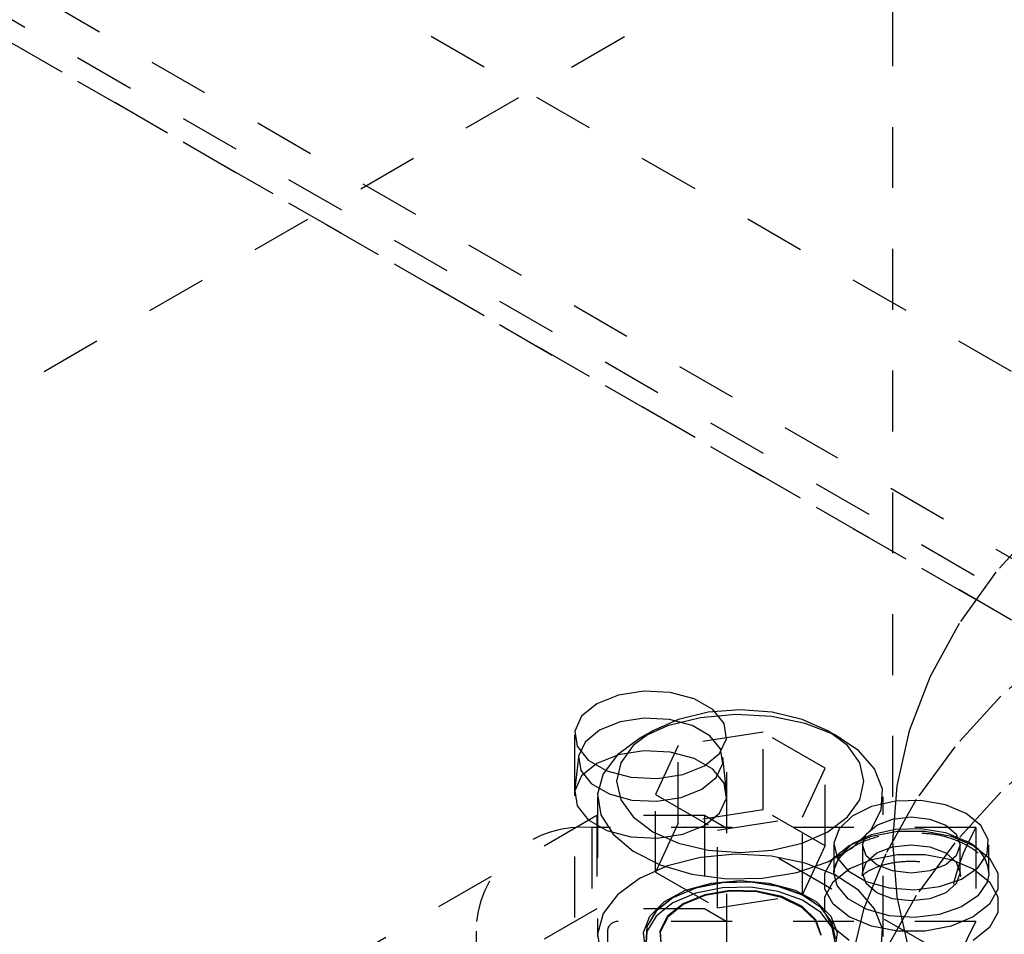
# Model space of a CAD drawing. Header units: inches. Extents: x 1907 to 2452, y -210 to -54.
# Tile 401 of 656: x 1994.55 to 1996.16, y -188.21 to -186.71. Entities that reach past the tile are written whole.
import ezdxf

# ---------------------------------------------------------------- set-up
doc = ezdxf.new("R2010")
doc.units = ezdxf.units.IN
doc.header["$LTSCALE"] = 0.5
doc.header["$MEASUREMENT"] = 0
doc.linetypes.add('HIDDEN', pattern=[0.225, 0.15, -0.075])
doc.layers.add('SID-M-H', color=4, linetype='HIDDEN')

msp = doc.modelspace()

# ---------------------------------------------------------------- linework, layer by layer
at = {"layer": 'SID-M-H'}
for p, q in [((2007.77863, -193.98848), (1992.04551, -184.90594)), ((2015.11487, -198.53046), (1991.78034, -185.05973)), ((1992.04203, -185.27355), (2007.07501, -193.95191)), ((1992.04203, -185.31213), (2007.07501, -193.99048)), ((2007.77863, -194.39675), (1992.04551, -185.31421)), ((1995.97825, -185.68757), (1995.97825, -188.06084)), ((1994.0657, -187.58883), (1995.83347, -186.56832)), ((1996.22108, -187.53767), (1996.14807, -187.61864)), ((1996.14807, -187.61864), (1996.08756, -187.70297)), ((1996.08756, -187.70297), (1996.04001, -187.79003)), ((1996.24392, -187.74309), (1996.15607, -187.82218)), ((1996.04001, -187.79003), (1996.00579, -187.87915)), ((1995.52821, -187.82043), (1995.49265, -187.8348)), ((1995.57015, -187.81394), (1995.52821, -187.82043)), ((1995.61339, -187.81612), (1995.57015, -187.81394)), ((1995.65274, -187.82671), (1995.61339, -187.81612)), ((1995.68344, -187.84444), (1995.65274, -187.82671)), ((1996.15607, -187.82218), (1996.08031, -187.90534)), ((1995.49265, -187.8348), (1995.46775, -187.85533)), ((1995.72825, -187.84478), (1995.67568, -187.84877)), ((1995.70178, -187.86715), (1995.68344, -187.84444)), ((1995.78082, -187.84877), (1995.72825, -187.84478)), ((1995.46775, -187.85533), (1995.45652, -187.87954)), ((1995.57068, -187.85829), (1995.5308, -187.86446)), ((1995.61181, -187.86037), (1995.57068, -187.85829)), ((1995.62669, -187.86049), (1995.58462, -187.87912)), ((1995.66286, -187.85763), (1995.60894, -187.8711)), ((1995.64923, -187.87044), (1995.61181, -187.86037)), ((1995.67568, -187.84877), (1995.62669, -187.86049)), ((1995.72089, -187.85232), (1995.66286, -187.85763)), ((1995.77938, -187.85551), (1995.72089, -187.85232)), ((1995.83465, -187.867), (1995.77938, -187.85551)), ((1995.82981, -187.86049), (1995.78082, -187.84877)), ((1995.87188, -187.87912), (1995.82981, -187.86049)), ((1995.5308, -187.86446), (1995.49698, -187.87813)), ((1995.60894, -187.8711), (1995.56252, -187.89188)), ((1995.67842, -187.88729), (1995.64923, -187.87044)), ((1995.70557, -187.89211), (1995.70178, -187.86715)), ((1995.88324, -187.88607), (1995.83465, -187.867)), ((1995.45604, -187.88583), (1995.45604, -188.4472)), ((1995.45652, -187.87954), (1995.4603, -187.9045)), ((1995.49698, -187.87813), (1995.4733, -187.89765)), ((1995.56252, -187.89188), (1995.52651, -187.91868)), ((1995.58462, -187.87912), (1995.55234, -187.90341)), ((1995.5846, -187.87914), (1995.56249, -187.8919)), ((1995.76561, -187.88156), (1995.62619, -187.90312)), ((1995.69587, -187.90889), (1995.67842, -187.88729)), ((1995.69433, -187.91632), (1995.70557, -187.89211)), ((1995.70604, -188.4472), (1995.70604, -187.88583)), ((1995.86767, -187.94047), (1995.76561, -187.88156)), ((1995.76561, -188.00914), (1995.76561, -187.88156)), ((1995.90416, -187.90341), (1995.87188, -187.87912)), ((1995.89401, -187.8919), (1995.8719, -187.87914)), ((1995.9221, -187.91151), (1995.88324, -187.88607)), ((1996.00579, -187.87915), (1995.98515, -187.96965)), ((1995.4603, -187.9045), (1995.47865, -187.92722)), ((1995.4733, -187.89765), (1995.46262, -187.92067)), ((1995.55234, -187.90341), (1995.53205, -187.93169)), ((1995.62619, -187.90312), (1995.58883, -187.98361)), ((1995.62619, -188.03071), (1995.62619, -187.90312)), ((1995.69946, -187.93263), (1995.69587, -187.90889)), ((1995.92445, -187.93169), (1995.90416, -187.90341)), ((1996.08031, -187.90534), (1996.01722, -187.99194)), ((1996.24392, -187.90068), (1996.15607, -187.97977)), ((1995.46239, -187.92241), (1995.45628, -187.97935)), ((1995.46262, -187.92067), (1995.46622, -187.94441)), ((1995.52821, -187.91841), (1995.49265, -187.93278)), ((1995.52651, -187.91868), (1995.50318, -187.94981)), ((1995.57015, -187.91192), (1995.52821, -187.91841)), ((1995.61339, -187.91411), (1995.57015, -187.91192)), ((1995.65274, -187.9247), (1995.61339, -187.91411)), ((1995.68344, -187.94242), (1995.65274, -187.9247)), ((1995.66943, -187.93685), (1995.69433, -187.91632)), ((1995.7058, -187.97935), (1995.69969, -187.92241)), ((1995.94877, -187.94173), (1995.9221, -187.91151)), ((1995.49265, -187.93278), (1995.46775, -187.95331)), ((1995.47865, -187.92722), (1995.50934, -187.94494)), ((1995.53205, -187.93169), (1995.52513, -187.96204)), ((1995.63387, -187.95123), (1995.66943, -187.93685)), ((1995.68878, -187.95565), (1995.69946, -187.93263)), ((1995.83031, -188.02096), (1995.86767, -187.94047)), ((1995.86767, -188.06806), (1995.86767, -187.94047)), ((1995.93138, -187.96204), (1995.92445, -187.93169)), ((1995.96158, -187.97482), (1995.94877, -187.94173)), ((1995.46775, -187.95331), (1995.45652, -187.97752)), ((1995.46622, -187.94441), (1995.48366, -187.96601)), ((1995.50318, -187.94981), (1995.49399, -187.98331)), ((1995.50934, -187.94494), (1995.54869, -187.95553)), ((1995.54869, -187.95553), (1995.59194, -187.95771)), ((1995.59194, -187.95771), (1995.63387, -187.95123)), ((1995.6651, -187.97518), (1995.68878, -187.95565)), ((1995.70178, -187.96513), (1995.68344, -187.94242)), ((1995.48366, -187.96601), (1995.51286, -187.98287)), ((1995.52513, -187.96204), (1995.53205, -187.99239)), ((1995.70557, -187.9901), (1995.70178, -187.96513)), ((1995.92445, -187.99239), (1995.93138, -187.96204)), ((1995.98515, -187.96965), (1995.97825, -188.06084)), ((1995.45652, -187.97752), (1995.4603, -188.00249)), ((1995.49388, -187.98756), (1995.49388, -188.21721)), ((1995.49399, -187.98331), (1995.49952, -188.01707)), ((1995.51286, -187.98287), (1995.55027, -187.99294)), ((1995.58883, -187.98361), (1995.69089, -188.04253)), ((1995.58883, -188.11119), (1995.58883, -187.98361)), ((1995.5914, -187.99502), (1995.63128, -187.98885)), ((1995.63128, -187.98885), (1995.6651, -187.97518)), ((1995.69433, -188.01431), (1995.70557, -187.9901)), ((1995.95974, -188.00872), (1995.96158, -187.97482)), ((1995.96263, -188.21721), (1995.96263, -187.98756)), ((1996.15607, -187.97977), (1996.08031, -188.06293)), ((1995.4603, -188.00249), (1995.47865, -188.0252)), ((1995.53205, -187.99239), (1995.55234, -188.02067)), ((1995.55027, -187.99294), (1995.5914, -187.99502)), ((1995.90416, -188.02067), (1995.92445, -187.99239)), ((1995.94393, -188.00365), (1995.91197, -188.01928)), ((1995.98295, -187.99486), (1995.94393, -188.00365)), ((1996.01722, -187.99194), (1995.96726, -188.08136)), ((1996.0248, -187.99386), (1995.98295, -187.99486)), ((1996.06495, -188.00076), (1996.0248, -187.99386)), ((1996.09904, -188.01481), (1996.06495, -188.00076)), ((1995.49265, -188.01856), (1994.25522, -188.73291)), ((1995.66943, -188.01856), (1995.49265, -188.01856)), ((1995.49265, -188.01856), (1995.49265, -188.17166)), ((1995.49952, -188.01707), (1995.51942, -188.04898)), ((1995.55234, -188.02067), (1995.58462, -188.04496)), ((1995.76561, -188.00914), (1995.62619, -188.03071)), ((1995.66943, -188.03484), (1995.69433, -188.01431)), ((1997.4372, -189.03907), (1995.66943, -188.01856)), ((1995.66943, -188.01856), (1995.66943, -188.17166)), ((1995.69089, -188.04253), (1995.83031, -188.02096)), ((1995.86767, -188.06806), (1995.76561, -188.00914)), ((1995.83031, -188.14854), (1995.83031, -188.02096)), ((1995.87188, -188.04496), (1995.90416, -188.02067)), ((1995.91197, -188.01928), (1995.89052, -188.04005)), ((1995.94335, -188.04129), (1995.95974, -188.00872)), ((1995.97845, -188.02409), (1996.00906, -188.02057)), ((1996.00906, -188.02057), (1996.03968, -188.02409)), ((1996.12338, -188.03449), (1996.09904, -188.01481)), ((1995.47865, -188.0252), (1995.50934, -188.04292)), ((1995.48425, -188.03825), (1995.48425, -188.39617)), ((1996.11496, -188.03825), (1995.48425, -188.03825)), ((1995.62619, -188.03071), (1995.58883, -188.11119)), ((1995.63387, -188.04921), (1995.66943, -188.03484)), ((1995.93515, -188.04908), (1995.9525, -188.0341)), ((1995.9525, -188.0341), (1995.97845, -188.02409)), ((1996.03968, -188.02409), (1996.06563, -188.0341)), ((1996.06563, -188.0341), (1996.08297, -188.04908)), ((1996.11496, -188.03825), (1996.11496, -188.19258)), ((1996.13533, -188.05767), (1996.12338, -188.03449)), ((1995.50934, -188.04292), (1995.54869, -188.05351)), ((1995.51942, -188.04898), (1995.55244, -188.07703)), ((1995.54869, -188.05351), (1995.59194, -188.0557)), ((1995.58462, -188.04496), (1995.62669, -188.06359)), ((1995.59194, -188.0557), (1995.63387, -188.04921)), ((1995.69089, -188.17011), (1995.69089, -188.04253)), ((1995.82981, -188.06359), (1995.87188, -188.04496)), ((1995.89052, -188.04005), (1995.88193, -188.06372)), ((1995.90724, -188.06738), (1995.94369, -188.05209)), ((1995.91197, -188.065), (1995.94393, -188.04938)), ((1995.91344, -188.07048), (1995.94335, -188.04129)), ((1995.92906, -188.06675), (1995.93515, -188.04908)), ((1995.94369, -188.05209), (1995.98654, -188.04406)), ((1995.94393, -188.04938), (1995.98295, -188.04059)), ((1995.98295, -188.04059), (1996.0248, -188.03959)), ((1995.98654, -188.04406), (1996.03159, -188.04406)), ((1996.0248, -188.03959), (1996.06495, -188.04649)), ((1996.03159, -188.04406), (1996.07444, -188.05209)), ((1996.06495, -188.04649), (1996.09904, -188.06054)), ((1996.07444, -188.05209), (1996.11089, -188.06738)), ((1996.08297, -188.04908), (1996.08906, -188.06675)), ((1995.62669, -188.06359), (1995.67568, -188.07531)), ((1995.78082, -188.07531), (1995.82981, -188.06359)), ((1995.83031, -188.14854), (1995.86767, -188.06806)), ((1995.8719, -188.09447), (1995.91344, -188.07048)), ((1995.88076, -188.08842), (1995.90724, -188.06738)), ((1995.88182, -188.06675), (1995.88182, -188.11248)), ((1995.88193, -188.06372), (1995.88711, -188.08771)), ((1995.89052, -188.08578), (1995.91197, -188.065)), ((1995.92906, -188.06675), (1995.92906, -188.11248)), ((1995.93515, -188.08443), (1995.92906, -188.06675)), ((1995.9525, -188.07982), (1995.97845, -188.06981)), ((1995.97825, -188.06084), (1995.98515, -188.15204)), ((1995.97845, -188.06981), (1996.00906, -188.0663)), ((1996.00906, -188.0663), (1996.03968, -188.06981)), ((1996.08031, -188.06293), (1996.01722, -188.14954)), ((1996.03968, -188.06981), (1996.06563, -188.07982)), ((1996.08906, -188.06675), (1996.08297, -188.08443)), ((1996.08906, -188.11248), (1996.08906, -188.06675)), ((1996.11089, -188.06738), (1996.13737, -188.08842)), ((1996.1336, -188.08183), (1996.13533, -188.05767)), ((1996.13631, -188.11248), (1996.13631, -188.06675)), ((1995.55244, -188.07703), (1995.59651, -188.09946)), ((1995.66286, -188.08728), (1995.60894, -188.10075)), ((1995.72089, -188.08197), (1995.66286, -188.08728)), ((1995.67568, -188.07531), (1995.72825, -188.0793)), ((1995.77938, -188.08517), (1995.72089, -188.08197)), ((1995.72825, -188.0793), (1995.78082, -188.07531)), ((1995.83465, -188.09665), (1995.77938, -188.08517)), ((1995.88193, -188.10944), (1995.89052, -188.08578)), ((1995.96726, -188.08136), (1995.9308, -188.17293)), ((1995.93515, -188.09481), (1995.9525, -188.07982)), ((1995.9525, -188.09941), (1995.93515, -188.08443)), ((1995.94369, -188.09067), (1995.98654, -188.08263)), ((1995.98654, -188.08263), (1996.03159, -188.08263)), ((1996.03159, -188.08263), (1996.07444, -188.09067)), ((1996.06563, -188.07982), (1996.08297, -188.09481)), ((1996.08297, -188.08443), (1996.06563, -188.09941)), ((1996.11837, -188.10435), (1996.1336, -188.08183)), ((1995.60894, -188.10075), (1995.56252, -188.12154)), ((1995.59651, -188.09946), (1995.64886, -188.11486)), ((1995.82133, -188.11173), (1995.8719, -188.09447)), ((1995.88324, -188.11572), (1995.83465, -188.09665)), ((1995.86684, -188.11316), (1995.88076, -188.08842)), ((1995.88711, -188.08771), (1995.90551, -188.10944)), ((1995.90724, -188.10596), (1995.94369, -188.09067)), ((1995.92906, -188.11248), (1995.93515, -188.09481)), ((1995.97845, -188.10942), (1995.9525, -188.09941)), ((1996.06563, -188.09941), (1996.03968, -188.10942)), ((1996.07444, -188.09067), (1996.11089, -188.10596)), ((1996.08297, -188.09481), (1996.08906, -188.11248)), ((1996.13737, -188.08842), (1996.15129, -188.11316)), ((1995.58883, -188.11119), (1995.69089, -188.17011)), ((1995.64886, -188.11486), (1995.70619, -188.12226)), ((1995.76491, -188.12119), (1995.82133, -188.11173)), ((1995.86684, -188.13917), (1995.86684, -188.11316)), ((1995.88076, -188.127), (1995.90724, -188.10596)), ((1995.88182, -188.11248), (1995.88186, -188.11059)), ((1995.88711, -188.13344), (1995.88182, -188.11248)), ((1995.88186, -188.11059), (1995.88193, -188.10944)), ((1995.9221, -188.14116), (1995.88324, -188.11572)), ((1995.90551, -188.10944), (1995.93513, -188.12654)), ((1995.93515, -188.13015), (1995.92906, -188.11248)), ((1996.00906, -188.11294), (1995.97845, -188.10942)), ((1996.03968, -188.10942), (1996.00906, -188.11294)), ((1996.08906, -188.11248), (1996.08297, -188.13015)), ((1996.0913, -188.12281), (1996.11837, -188.10435)), ((1996.11089, -188.10596), (1996.13737, -188.127)), ((1996.13623, -188.11499), (1996.1336, -188.12755)), ((1996.13631, -188.11248), (1996.13623, -188.11499)), ((1996.15129, -188.11316), (1996.15129, -188.13917)), ((1995.56252, -188.12154), (1995.52651, -188.14834)), ((1995.6384, -188.14113), (1995.68124, -188.12922)), ((1995.6992, -188.12858), (1995.65524, -188.13746)), ((1995.6992, -188.1289), (1995.65524, -188.13778)), ((1995.68124, -188.12922), (1995.72825, -188.12513)), ((1995.74574, -188.12758), (1995.6992, -188.12858)), ((1995.74574, -188.1279), (1995.6992, -188.1289)), ((1995.74574, -188.13614), (1995.6992, -188.13715)), ((1995.70619, -188.12226), (1995.76491, -188.12119)), ((1995.72825, -188.12513), (1995.77526, -188.12922)), ((1995.79073, -188.13453), (1995.74574, -188.12758)), ((1995.79073, -188.13486), (1995.74574, -188.1279)), ((1995.79073, -188.1431), (1995.74574, -188.13614)), ((1995.77526, -188.12922), (1995.8181, -188.14113)), ((1995.83017, -188.14884), (1995.79073, -188.13453)), ((1995.83017, -188.14916), (1995.79073, -188.13486)), ((1995.86684, -188.15173), (1995.88076, -188.127)), ((1995.90551, -188.15516), (1995.88711, -188.13344)), ((1995.93513, -188.12654), (1995.97276, -188.13716)), ((1995.9525, -188.14514), (1995.93515, -188.13015)), ((1996.01432, -188.14015), (1996.05532, -188.13518)), ((1996.05532, -188.13518), (1996.0913, -188.12281)), ((1996.08297, -188.13015), (1996.06563, -188.14514)), ((1996.1336, -188.12755), (1996.11837, -188.15008)), ((1996.13737, -188.127), (1996.15129, -188.15173)), ((1995.52651, -188.14834), (1995.50318, -188.17946)), ((1995.60355, -188.1598), (1995.6384, -188.14113)), ((1995.65524, -188.13746), (1995.61776, -188.15343)), ((1995.65524, -188.13778), (1995.61776, -188.15375)), ((1995.65524, -188.14603), (1995.61776, -188.162)), ((1995.66985, -188.14857), (1995.63423, -188.16325)), ((1995.66997, -188.14996), (1995.63442, -188.16461)), ((1995.6992, -188.13715), (1995.65524, -188.14603)), ((1995.7118, -188.14136), (1995.66985, -188.14857)), ((1995.71184, -188.14276), (1995.66997, -188.14996)), ((1995.69089, -188.17011), (1995.83031, -188.14854)), ((1995.75554, -188.14241), (1995.7118, -188.14136)), ((1995.75548, -188.1438), (1995.71184, -188.14276)), ((1995.79618, -188.15297), (1995.75548, -188.1438)), ((1995.79631, -188.15159), (1995.75554, -188.14241)), ((1995.83017, -188.15741), (1995.79073, -188.1431)), ((1995.82971, -188.16792), (1995.79631, -188.15159)), ((1995.8181, -188.14113), (1995.85295, -188.1598)), ((1995.86055, -188.16922), (1995.83017, -188.14884)), ((1995.86055, -188.16954), (1995.83017, -188.14916)), ((1995.88076, -188.1639), (1995.86684, -188.13917)), ((1995.86684, -188.17774), (1995.86684, -188.15173)), ((1995.94877, -188.17138), (1995.9221, -188.14116)), ((1995.97845, -188.15515), (1995.9525, -188.14514)), ((1996.01722, -188.14954), (1995.96726, -188.23896)), ((1995.97276, -188.13716), (1996.01432, -188.14015)), ((1995.98515, -188.15204), (1996.00579, -188.24254)), ((1996.06563, -188.14514), (1996.03968, -188.15515)), ((1996.11837, -188.15008), (1996.0913, -188.16853)), ((1996.15129, -188.13917), (1996.13737, -188.1639)), ((1996.15129, -188.15173), (1996.15129, -188.17774)), ((1995.57978, -188.18357), (1995.60355, -188.1598)), ((1995.61776, -188.15343), (1995.59011, -188.17506)), ((1995.61776, -188.15375), (1995.59011, -188.17538)), ((1995.61776, -188.162), (1995.59011, -188.18363)), ((1995.63423, -188.16325), (1995.60879, -188.18382)), ((1995.63442, -188.16461), (1995.60904, -188.18513)), ((1995.82951, -188.16927), (1995.79618, -188.15297)), ((1995.85212, -188.18963), (1995.82971, -188.16792)), ((1995.86055, -188.17779), (1995.83017, -188.15741)), ((1995.85295, -188.1598), (1995.87672, -188.18357)), ((1995.90724, -188.18494), (1995.88076, -188.1639)), ((1995.93513, -188.17226), (1995.90551, -188.15516)), ((1996.00906, -188.15866), (1995.97845, -188.15515)), ((1996.03968, -188.15515), (1996.00906, -188.15866)), ((1996.13737, -188.1639), (1996.11089, -188.18494)), ((1995.49265, -188.17166), (1994.25522, -188.88602)), ((1995.66943, -188.17166), (1995.49265, -188.17166)), ((1995.50318, -188.17946), (1995.49399, -188.21296)), ((1995.5692, -188.21033), (1995.57978, -188.18357)), ((1995.59011, -188.17506), (1995.57472, -188.20044)), ((1995.59011, -188.17538), (1995.57472, -188.20076)), ((1995.59011, -188.18363), (1995.57472, -188.20901)), ((1995.60879, -188.18382), (1995.59631, -188.20804)), ((1997.4372, -189.19217), (1995.66943, -188.17166)), ((1995.85187, -188.19093), (1995.82951, -188.16927)), ((1995.87918, -188.19386), (1995.86055, -188.16922)), ((1995.87918, -188.19419), (1995.86055, -188.16954)), ((1995.87918, -188.20243), (1995.86055, -188.17779)), ((1995.88076, -188.20248), (1995.86684, -188.17774)), ((1995.87672, -188.18357), (1995.8873, -188.21033)), ((1995.9308, -188.17293), (1995.90811, -188.26597)), ((1995.97276, -188.18288), (1995.93513, -188.17226)), ((1995.96158, -188.20448), (1995.94877, -188.17138)), ((1996.01432, -188.18587), (1995.97276, -188.18288)), ((1996.05532, -188.18091), (1996.01432, -188.18587)), ((1996.0913, -188.16853), (1996.05532, -188.18091)), ((1996.15129, -188.17774), (1996.13737, -188.20248)), ((1995.29525, -188.70809), (1995.29525, -188.19258)), ((1995.52775, -188.55049), (1995.52775, -188.19258)), ((1996.11496, -188.19258), (1995.52775, -188.19258)), ((1995.57472, -188.20044), (1995.57298, -188.22731)), ((1995.57472, -188.20076), (1995.57298, -188.22763)), ((1995.60904, -188.18513), (1995.59657, -188.2093)), ((1995.86083, -188.21561), (1995.85187, -188.19093)), ((1995.8611, -188.21436), (1995.85212, -188.18963)), ((1995.88439, -188.22058), (1995.87918, -188.19386)), ((1995.88439, -188.2209), (1995.87918, -188.19419)), ((1995.94369, -188.20023), (1995.90724, -188.18494)), ((1995.98654, -188.20827), (1995.94369, -188.20023)), ((1996.07444, -188.20023), (1996.03159, -188.20827)), ((1996.11089, -188.18494), (1996.07444, -188.20023)), ((1995.49399, -188.21296), (1995.49952, -188.24672)), ((1995.51025, -188.20687), (1995.51025, -188.70809)), ((1995.57275, -188.2377), (1995.5692, -188.21033)), ((1995.57472, -188.20901), (1995.57298, -188.23588)), ((1995.59631, -188.20804), (1995.59811, -188.23328)), ((1995.59657, -188.2093), (1995.59838, -188.2345)), ((1995.88439, -188.22915), (1995.87918, -188.20243)), ((1995.90724, -188.22352), (1995.88076, -188.20248)), ((1995.8873, -188.21033), (1995.88375, -188.2377)), ((1995.95974, -188.23838), (1995.96158, -188.20448)), ((1996.03159, -188.20827), (1995.98654, -188.20827)), ((1996.13737, -188.20248), (1996.11089, -188.22352))]:
    msp.add_line(p, q, dxfattribs=at)
for centre, radius, start, end in [((1995.4685, -188.21186), 0.17432, 84.81742, 173.64866), ((1996.42941, -188.21721), 0.36181, 150.35534, 209.64466), ((1996.07528, -188.11693), 0.06119, 4.16873, 67.15141), ((1995.52629, -188.20865), 0.01614, 84.81742, 173.64866), ((1996.42941, -188.37154), 0.36181, 150.35534, 209.64466)]:
    msp.add_arc(centre, radius, start, end, dxfattribs=at)
for points, knots in [([(1995.88265, -188.11099), (1995.88318, -188.10608), (1995.88428, -188.09591), (1995.89874, -188.07859), (1995.92374, -188.06238), (1995.95794, -188.05086), (1995.99362, -188.04527), (1996.01654, -188.04678), (1996.02626, -188.04742)], [0, 0, 0, 0, 0.158269, 0.3277602, 0.5090973, 0.6881811, 0.8678821, 1, 1, 1, 1]), ([(1996.02626, -188.04742), (1996.02983, -188.04749), (1996.04669, -188.0478), (1996.0748, -188.05511), (1996.10576, -188.06844), (1996.12654, -188.08589), (1996.13613, -188.10154), (1996.13547, -188.11059), (1996.1352, -188.11424)], [0, 0, 0, 0, 0.0551614, 0.2605194, 0.4638746, 0.6644297, 0.864425, 1, 1, 1, 1]), ([(1995.9286, -188.11725), (1995.93026, -188.11555), (1995.93364, -188.11209), (1995.94962, -188.10327), (1995.97305, -188.09619), (1996.0027, -188.09255), (1996.03467, -188.0942), (1996.06191, -188.10067), (1996.08098, -188.10967), (1996.08595, -188.11394), (1996.08836, -188.11601)], [0, 0, 0, 0, 0.1129146, 0.2295217, 0.3524863, 0.4868289, 0.6287154, 0.7706926, 0.8886663, 1, 1, 1, 1]), ([(1995.9286, -188.1124), (1995.92849, -188.11434), (1995.92831, -188.11769), (1995.92845, -188.11729), (1995.9285, -188.11711)], [0, 0, 0, 0, 0.5797806, 1, 1, 1, 1]), ([(1996.08978, -188.11761), (1996.08992, -188.11778), (1996.09087, -188.11896), (1996.0899, -188.11544), (1996.08907, -188.11245)], [0, 0, 0, 0, 0.1492687, 1, 1, 1, 1])]:
    msp.add_open_spline(points, degree=3, knots=knots, dxfattribs=at)

doc.saveas('drawing.dxf')
